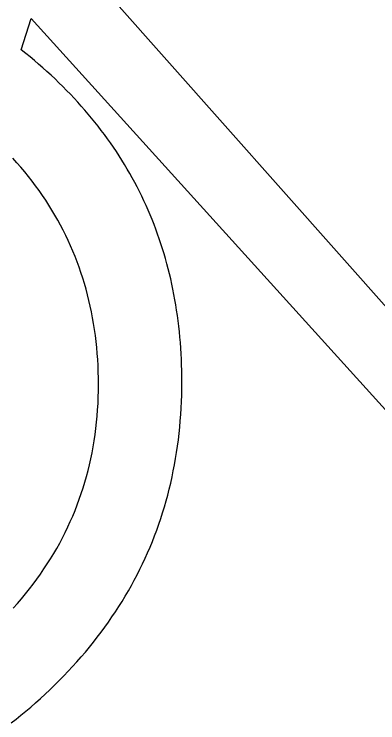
# Model space of a CAD drawing. Extents: x 99976 to 100136, y 99905 to 100011.
# Drawn here: x 100069.5418 to 100069.5716, y 99975.5398 to 99975.5979 of the extents above; entities that cross this region are included whole.
import ezdxf

# ---------------------------------------------------------------- set-up
doc = ezdxf.new("R2010")
doc.units = 0
doc.layers.add('TR_SN_ConstructionSigns', color=7, linetype='Continuous')

msp = doc.modelspace()

# ---------------------------------------------------------------- linework, layer by layer
at = {"layer": 'TR_SN_ConstructionSigns'}
for p, q in [((100069.545522, 99975.604041), (100069.578497, 99975.566829)), ((100069.542357, 99975.594993), (100069.543173, 99975.597562)), ((100069.543173, 99975.597562), (100069.577072, 99975.560047)), ((100069.542719, 99975.594703), (100069.542357, 99975.594993)), ((100069.543077, 99975.594411), (100069.542719, 99975.594703)), ((100069.54343, 99975.594117), (100069.543077, 99975.594411)), ((100069.543778, 99975.59382), (100069.54343, 99975.594117)), ((100069.54412, 99975.59352), (100069.543778, 99975.59382)), ((100069.544458, 99975.593218), (100069.54412, 99975.59352)), ((100069.54479, 99975.592913), (100069.544458, 99975.593218)), ((100069.545118, 99975.592606), (100069.54479, 99975.592913)), ((100069.54544, 99975.592297), (100069.545118, 99975.592606)), ((100069.545757, 99975.591985), (100069.54544, 99975.592297)), ((100069.54607, 99975.59167), (100069.545757, 99975.591985)), ((100069.546377, 99975.591353), (100069.54607, 99975.59167)), ((100069.546679, 99975.591034), (100069.546377, 99975.591353)), ((100069.546976, 99975.590712), (100069.546679, 99975.591034)), ((100069.547268, 99975.590387), (100069.546976, 99975.590712)), ((100069.547554, 99975.59006), (100069.547268, 99975.590387)), ((100069.547836, 99975.589731), (100069.547554, 99975.59006)), ((100069.548113, 99975.589399), (100069.547836, 99975.589731)), ((100069.548384, 99975.589065), (100069.548113, 99975.589399)), ((100069.548651, 99975.588728), (100069.548384, 99975.589065)), ((100069.548912, 99975.588388), (100069.548651, 99975.588728)), ((100069.549169, 99975.588046), (100069.548912, 99975.588388)), ((100069.54942, 99975.587702), (100069.549169, 99975.588046)), ((100069.549666, 99975.587355), (100069.54942, 99975.587702)), ((100069.549907, 99975.587005), (100069.549666, 99975.587355)), ((100069.550143, 99975.586653), (100069.549907, 99975.587005)), ((100069.550374, 99975.586299), (100069.550143, 99975.586653)), ((100069.5506, 99975.585942), (100069.550374, 99975.586299)), ((100069.542, 99975.585738), (100069.54167, 99975.586107)), ((100069.542322, 99975.585365), (100069.542, 99975.585738)), ((100069.550821, 99975.585582), (100069.5506, 99975.585942)), ((100069.542636, 99975.584989), (100069.542322, 99975.585365)), ((100069.551037, 99975.58522), (100069.550821, 99975.585582)), ((100069.551247, 99975.584856), (100069.551037, 99975.58522)), ((100069.542942, 99975.58461), (100069.542636, 99975.584989)), ((100069.54324, 99975.584226), (100069.542942, 99975.58461)), ((100069.551453, 99975.584489), (100069.551247, 99975.584856)), ((100069.551653, 99975.58412), (100069.551453, 99975.584489)), ((100069.54353, 99975.58384), (100069.54324, 99975.584226)), ((100069.551849, 99975.583748), (100069.551653, 99975.58412)), ((100069.543812, 99975.583449), (100069.54353, 99975.58384)), ((100069.544087, 99975.583056), (100069.543812, 99975.583449)), ((100069.552039, 99975.583373), (100069.551849, 99975.583748)), ((100069.552224, 99975.582996), (100069.552039, 99975.583373)), ((100069.544353, 99975.582658), (100069.544087, 99975.583056)), ((100069.552404, 99975.582617), (100069.552224, 99975.582996)), ((100069.544611, 99975.582257), (100069.544353, 99975.582658)), ((100069.544862, 99975.581853), (100069.544611, 99975.582257)), ((100069.55258, 99975.582235), (100069.552404, 99975.582617)), ((100069.55275, 99975.581851), (100069.55258, 99975.582235)), ((100069.545104, 99975.581445), (100069.544862, 99975.581853)), ((100069.552915, 99975.581464), (100069.55275, 99975.581851)), ((100069.545338, 99975.581033), (100069.545104, 99975.581445)), ((100069.545565, 99975.580618), (100069.545338, 99975.581033)), ((100069.553075, 99975.581074), (100069.552915, 99975.581464)), ((100069.553229, 99975.580682), (100069.553075, 99975.581074)), ((100069.545783, 99975.5802), (100069.545565, 99975.580618)), ((100069.553379, 99975.580288), (100069.553229, 99975.580682)), ((100069.545994, 99975.579778), (100069.545783, 99975.5802)), ((100069.553524, 99975.579891), (100069.553379, 99975.580288)), ((100069.553663, 99975.579492), (100069.553524, 99975.579891)), ((100069.546197, 99975.579352), (100069.545994, 99975.579778)), ((100069.546391, 99975.578923), (100069.546197, 99975.579352)), ((100069.553798, 99975.57909), (100069.553663, 99975.579492)), ((100069.546578, 99975.57849), (100069.546391, 99975.578923)), ((100069.553927, 99975.578685), (100069.553798, 99975.57909)), ((100069.554052, 99975.578278), (100069.553927, 99975.578685)), ((100069.546757, 99975.578054), (100069.546578, 99975.57849)), ((100069.554171, 99975.577869), (100069.554052, 99975.578278)), ((100069.546928, 99975.577614), (100069.546757, 99975.578054)), ((100069.547091, 99975.577171), (100069.546928, 99975.577614)), ((100069.554285, 99975.577457), (100069.554171, 99975.577869)), ((100069.547246, 99975.576724), (100069.547091, 99975.577171)), ((100069.554394, 99975.577043), (100069.554285, 99975.577457)), ((100069.554498, 99975.576626), (100069.554394, 99975.577043)), ((100069.547393, 99975.576274), (100069.547246, 99975.576724)), ((100069.554597, 99975.576206), (100069.554498, 99975.576626)), ((100069.547532, 99975.57582), (100069.547393, 99975.576274)), ((100069.547663, 99975.575363), (100069.547532, 99975.57582)), ((100069.554691, 99975.575784), (100069.554597, 99975.576206)), ((100069.55478, 99975.57536), (100069.554691, 99975.575784)), ((100069.547786, 99975.574902), (100069.547663, 99975.575363)), ((100069.554864, 99975.574933), (100069.55478, 99975.57536)), ((100069.547902, 99975.574437), (100069.547786, 99975.574902)), ((100069.554943, 99975.574504), (100069.554864, 99975.574933)), ((100069.548009, 99975.573969), (100069.547902, 99975.574437)), ((100069.555016, 99975.574072), (100069.554943, 99975.574504)), ((100069.555085, 99975.573638), (100069.555016, 99975.574072)), ((100069.548108, 99975.573497), (100069.548009, 99975.573969)), ((100069.5482, 99975.573022), (100069.548108, 99975.573497)), ((100069.555148, 99975.573201), (100069.555085, 99975.573638)), ((100069.548283, 99975.572544), (100069.5482, 99975.573022)), ((100069.555206, 99975.572761), (100069.555148, 99975.573201)), ((100069.548359, 99975.572062), (100069.548283, 99975.572544)), ((100069.55526, 99975.572319), (100069.555206, 99975.572761)), ((100069.555308, 99975.571875), (100069.55526, 99975.572319)), ((100069.548426, 99975.571576), (100069.548359, 99975.572062)), ((100069.555351, 99975.571428), (100069.555308, 99975.571875)), ((100069.548486, 99975.571087), (100069.548426, 99975.571576)), ((100069.555389, 99975.570979), (100069.555351, 99975.571428)), ((100069.548537, 99975.570594), (100069.548486, 99975.571087)), ((100069.548581, 99975.570098), (100069.548537, 99975.570594)), ((100069.555422, 99975.570527), (100069.555389, 99975.570979)), ((100069.55545, 99975.570073), (100069.555422, 99975.570527)), ((100069.548617, 99975.569598), (100069.548581, 99975.570098)), ((100069.555473, 99975.569616), (100069.55545, 99975.570073)), ((100069.548645, 99975.569094), (100069.548617, 99975.569598)), ((100069.555491, 99975.569157), (100069.555473, 99975.569616)), ((100069.548665, 99975.568588), (100069.548645, 99975.569094)), ((100069.555503, 99975.568695), (100069.555491, 99975.569157)), ((100069.548676, 99975.568077), (100069.548665, 99975.568588)), ((100069.555511, 99975.56823), (100069.555503, 99975.568695)), ((100069.555514, 99975.567764), (100069.555511, 99975.56823)), ((100069.54868, 99975.567563), (100069.548676, 99975.568077)), ((100069.55551, 99975.567222), (100069.555514, 99975.567764)), ((100069.548663, 99975.56651), (100069.548676, 99975.567035)), ((100069.548676, 99975.567035), (100069.54868, 99975.567563)), ((100069.555499, 99975.566684), (100069.55551, 99975.567222)), ((100069.548641, 99975.565988), (100069.548663, 99975.56651)), ((100069.555481, 99975.566149), (100069.555499, 99975.566684)), ((100069.548611, 99975.565471), (100069.548641, 99975.565988)), ((100069.555456, 99975.565616), (100069.555481, 99975.566149)), ((100069.548571, 99975.564956), (100069.548611, 99975.565471)), ((100069.555424, 99975.565087), (100069.555456, 99975.565616)), ((100069.548523, 99975.564446), (100069.548571, 99975.564956)), ((100069.555385, 99975.564561), (100069.555424, 99975.565087)), ((100069.548467, 99975.563938), (100069.548523, 99975.564446)), ((100069.555338, 99975.564038), (100069.555385, 99975.564561)), ((100069.548401, 99975.563435), (100069.548467, 99975.563938)), ((100069.555284, 99975.563518), (100069.555338, 99975.564038)), ((100069.548327, 99975.562935), (100069.548401, 99975.563435)), ((100069.555156, 99975.562487), (100069.555224, 99975.563001)), ((100069.555224, 99975.563001), (100069.555284, 99975.563518)), ((100069.548153, 99975.561945), (100069.548244, 99975.562438)), ((100069.548244, 99975.562438), (100069.548327, 99975.562935)), ((100069.55508, 99975.561976), (100069.555156, 99975.562487)), ((100069.548052, 99975.561456), (100069.548153, 99975.561945)), ((100069.554998, 99975.561468), (100069.55508, 99975.561976)), ((100069.547943, 99975.56097), (100069.548052, 99975.561456)), ((100069.554909, 99975.560963), (100069.554998, 99975.561468)), ((100069.547825, 99975.560488), (100069.547943, 99975.56097)), ((100069.554812, 99975.560461), (100069.554909, 99975.560963)), ((100069.547699, 99975.560009), (100069.547825, 99975.560488)), ((100069.554708, 99975.559963), (100069.554812, 99975.560461)), ((100069.54742, 99975.559062), (100069.547564, 99975.559534)), ((100069.547564, 99975.559534), (100069.547699, 99975.560009)), ((100069.554597, 99975.559467), (100069.554708, 99975.559963)), ((100069.547267, 99975.558594), (100069.54742, 99975.559062)), ((100069.554354, 99975.558484), (100069.554479, 99975.558974)), ((100069.554479, 99975.558974), (100069.554597, 99975.559467)), ((100069.547106, 99975.55813), (100069.547267, 99975.558594)), ((100069.554221, 99975.557998), (100069.554354, 99975.558484)), ((100069.546936, 99975.557669), (100069.547106, 99975.55813)), ((100069.554082, 99975.557514), (100069.554221, 99975.557998)), ((100069.546569, 99975.556758), (100069.546757, 99975.557211)), ((100069.546757, 99975.557211), (100069.546936, 99975.557669)), ((100069.553935, 99975.557033), (100069.554082, 99975.557514)), ((100069.546373, 99975.556307), (100069.546569, 99975.556758)), ((100069.553781, 99975.556556), (100069.553935, 99975.557033)), ((100069.546168, 99975.55586), (100069.546373, 99975.556307)), ((100069.553452, 99975.55561), (100069.55362, 99975.556081)), ((100069.55362, 99975.556081), (100069.553781, 99975.556556)), ((100069.545732, 99975.554978), (100069.545954, 99975.555417)), ((100069.545954, 99975.555417), (100069.546168, 99975.55586)), ((100069.553277, 99975.555141), (100069.553452, 99975.55561)), ((100069.545501, 99975.554542), (100069.545732, 99975.554978)), ((100069.553094, 99975.554676), (100069.553277, 99975.555141)), ((100069.545261, 99975.554109), (100069.545501, 99975.554542)), ((100069.552904, 99975.554214), (100069.553094, 99975.554676)), ((100069.544755, 99975.553255), (100069.545012, 99975.55368)), ((100069.545012, 99975.55368), (100069.545261, 99975.554109)), ((100069.552503, 99975.553298), (100069.552707, 99975.553754)), ((100069.552707, 99975.553754), (100069.552904, 99975.554214)), ((100069.544489, 99975.552833), (100069.544755, 99975.553255)), ((100069.552292, 99975.552845), (100069.552503, 99975.553298)), ((100069.544214, 99975.552415), (100069.544489, 99975.552833)), ((100069.552074, 99975.552394), (100069.552292, 99975.552845)), ((100069.543638, 99975.551589), (100069.54393, 99975.552)), ((100069.54393, 99975.552), (100069.544214, 99975.552415)), ((100069.551616, 99975.551503), (100069.551848, 99975.551947)), ((100069.551848, 99975.551947), (100069.552074, 99975.552394)), ((100069.543337, 99975.551181), (100069.543638, 99975.551589)), ((100069.551376, 99975.551062), (100069.551616, 99975.551503)), ((100069.542709, 99975.550377), (100069.543027, 99975.550777)), ((100069.543027, 99975.550777), (100069.543337, 99975.551181)), ((100069.551129, 99975.550624), (100069.551376, 99975.551062)), ((100069.542382, 99975.54998), (100069.542709, 99975.550377)), ((100069.550614, 99975.549757), (100069.550875, 99975.550189)), ((100069.550875, 99975.550189), (100069.551129, 99975.550624)), ((100069.542046, 99975.549586), (100069.542382, 99975.54998)), ((100069.550345, 99975.549328), (100069.550614, 99975.549757)), ((100069.541701, 99975.549196), (100069.542046, 99975.549586)), ((100069.550069, 99975.548902), (100069.550345, 99975.549328)), ((100069.549497, 99975.548059), (100069.549787, 99975.548479)), ((100069.549787, 99975.548479), (100069.550069, 99975.548902)), ((100069.5492, 99975.547642), (100069.549497, 99975.548059)), ((100069.548895, 99975.547228), (100069.5492, 99975.547642)), ((100069.548266, 99975.54641), (100069.548584, 99975.546818)), ((100069.548584, 99975.546818), (100069.548895, 99975.547228)), ((100069.54794, 99975.546005), (100069.548266, 99975.54641)), ((100069.547267, 99975.545205), (100069.547607, 99975.545603)), ((100069.547607, 99975.545603), (100069.54794, 99975.546005)), ((100069.54692, 99975.544809), (100069.547267, 99975.545205)), ((100069.546204, 99975.544027), (100069.546565, 99975.544417)), ((100069.546565, 99975.544417), (100069.54692, 99975.544809)), ((100069.545835, 99975.543641), (100069.546204, 99975.544027)), ((100069.545078, 99975.542879), (100069.545459, 99975.543257)), ((100069.545459, 99975.543257), (100069.545835, 99975.543641)), ((100069.544695, 99975.542508), (100069.545078, 99975.542879)), ((100069.543918, 99975.541787), (100069.544308, 99975.542144)), ((100069.544308, 99975.542144), (100069.544695, 99975.542508)), ((100069.543525, 99975.541438), (100069.543918, 99975.541787)), ((100069.54273, 99975.54076), (100069.543129, 99975.541095)), ((100069.543129, 99975.541095), (100069.543525, 99975.541438)), ((100069.541923, 99975.540112), (100069.542328, 99975.540432)), ((100069.542328, 99975.540432), (100069.54273, 99975.54076)), ((100069.541515, 99975.539798), (100069.541923, 99975.540112))]:
    msp.add_line(p, q, dxfattribs=at)

doc.saveas('drawing.dxf')
